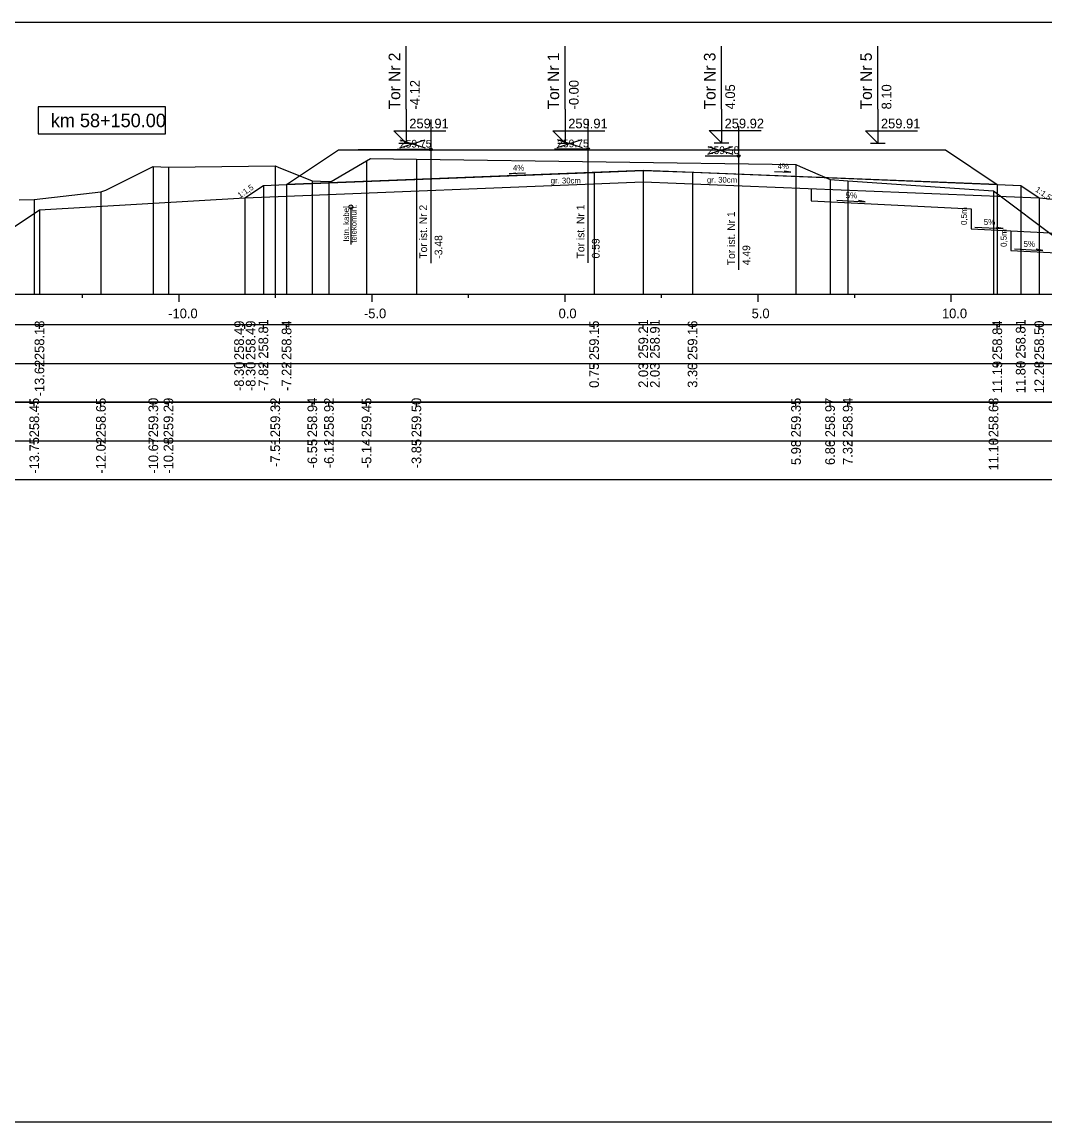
# Model space of a CAD drawing. Extents: x 6516023 to 6560129, y 5513077 to 5529206.
# Drawn here: x 6516471.39 to 6516497.89, y 5514518.16 to 5514546.66 of the extents above; entities that cross this region are included whole.
import ezdxf

# ---------------------------------------------------------------- set-up
doc = ezdxf.new("R2010")
doc.units = 0
for name, color, linetype in [('IR_default', 7, 'Continuous'), ('TOR_PRZEK_P-kable', 7, 'Continuous'), ('TOR_PRZEK_P-komponent', 7, 'Continuous'), ('TOR_PRZEK_P-opisy', 7, 'Continuous'), ('TOR_PRZEK_P-schodkowanie+wymiana', 7, 'Continuous'), ('TOR_PRZEK_P-tabelka istniejace', 7, 'Continuous'), ('TOR_PRZEK_P-tabelka projektowane', 7, 'Continuous'), ('TOR_PRZEK_P-teren istniejacy', 7, 'Continuous'), ('TOR_PRZEK_P-tory istniejace', 7, 'Continuous'), ('TOR_PRZEK_P-tory projektowane', 7, 'Continuous'), ('TOR_PRZEK_P-uklad odniesienia', 7, 'Continuous'), ('TOR_PRZEK_P-warstwa ochronna I', 7, 'Continuous'), ('TOR_PRZEK_P-warstwa ochronna II', 7, 'Continuous'), ('TOR_PS_T-skarpy projektowane', 7, 'Continuous'), ('TOR_RAMKI-ramka+tabelka 1', 7, 'Continuous')]:
    doc.layers.add(name, color=color, linetype=linetype)

msp = doc.modelspace()

# ---------------------------------------------------------------- linework, layer by layer
at = {"layer": 'IR_default'}
msp.add_lwpolyline([(6516469.851, 5514540.456), (6516471.846, 5514541.786), (6516471.851, 5514541.786), (6516477.167, 5514542.099), (6516477.167, 5514542.099), (6516477.646, 5514542.418), (6516477.646, 5514542.418), (6516478.248, 5514542.442), (6516478.248, 5514542.443), (6516479.596, 5514543.341), (6516479.596, 5514543.341), (6516480.102, 5514543.341), (6516480.102, 5514543.341), (6516481.346, 5514543.341), (6516481.347, 5514543.341), (6516483.096, 5514543.341), (6516483.412, 5514543.341), (6516483.714, 5514543.341), (6516485.464, 5514543.341), (6516485.465, 5514543.341), (6516487.214, 5514543.341), (6516487.215, 5514543.341), (6516487.764, 5514543.342), (6516487.765, 5514543.342), (6516489.514, 5514543.342), (6516489.515, 5514543.342), (6516491.264, 5514543.342), (6516491.265, 5514543.342), (6516491.814, 5514543.341), (6516491.817, 5514543.341), (6516495.314, 5514543.341), (6516495.316, 5514543.34), (6516496.658, 5514542.445), (6516496.659, 5514542.445), (6516497.264, 5514542.421), (6516497.265, 5514542.42), (6516497.743, 5514542.102), (6516497.745, 5514542.101), (6516499.564, 5514541.929)], dxfattribs=at)
at = {"layer": 'TOR_PRZEK_P-kable'}
msp.add_line((6516479.911, 5514541.865), (6516479.911, 5514540.891), dxfattribs=at)
msp.add_circle((6516479.911, 5514541.865), 0.05, dxfattribs=at)
at = {"layer": 'TOR_PRZEK_P-komponent'}
msp.add_lwpolyline([(6516479.596, 5514543.341), (6516481.346, 5514543.341), (6516480.102, 5514543.341), (6516483.096, 5514543.341), (6516483.713, 5514543.341), (6516485.463, 5514543.341), (6516487.213, 5514543.341), (6516487.763, 5514543.342), (6516489.513, 5514543.342), (6516491.263, 5514543.342), (6516491.813, 5514543.341), (6516495.313, 5514543.341), (6516496.657, 5514542.445), (6516487.488, 5514542.812), (6516478.248, 5514542.442)], close=True, dxfattribs=at)
at = {"layer": 'TOR_PRZEK_P-opisy'}
for points in [[(6516484.435, 5514542.739), (6516484.017, 5514542.72), (6516484.185, 5514542.749)], [(6516490.89, 5514542.782), (6516491.308, 5514542.763), (6516491.14, 5514542.791)]]:
    msp.add_lwpolyline(points, dxfattribs=at)
at = {"layer": 'TOR_PRZEK_P-schodkowanie+wymiana'}
for p, q in [((6516491.834, 5514542.338), (6516491.834, 5514542.022)), ((6516491.834, 5514542.022), (6516495.981, 5514541.815)), ((6516495.981, 5514541.815), (6516495.981, 5514541.3)), ((6516495.981, 5514541.3), (6516497.011, 5514541.248)), ((6516497.011, 5514541.248), (6516497.011, 5514540.733)), ((6516497.011, 5514541.248), (6516500.874, 5514541.055)), ((6516497.011, 5514540.733), (6516501.619, 5514540.503))]:
    msp.add_line(p, q, dxfattribs=at)
at = {"layer": 'TOR_PRZEK_P-tabelka istniejace'}
for p, q in [((6516471.713, 5514536.706), (6516471.713, 5514536.806)), ((6516473.439, 5514536.706), (6516473.439, 5514536.806)), ((6516474.796, 5514536.706), (6516474.796, 5514536.806)), ((6516475.187, 5514536.706), (6516475.187, 5514536.806)), ((6516477.955, 5514536.706), (6516477.955, 5514536.806)), ((6516478.914, 5514536.706), (6516478.914, 5514536.806)), ((6516479.346, 5514536.706), (6516479.346, 5514536.806)), ((6516480.319, 5514536.706), (6516480.319, 5514536.806)), ((6516481.61, 5514536.706), (6516481.61, 5514536.806)), ((6516491.443, 5514536.706), (6516491.443, 5514536.806)), ((6516492.326, 5514536.706), (6516492.326, 5514536.806)), ((6516492.782, 5514536.706), (6516492.782, 5514536.806)), ((6516496.56, 5514536.706), (6516496.56, 5514536.806)), ((6516446.663, 5514535.806), (6516520.463, 5514535.806)), ((6516471.713, 5514535.706), (6516471.713, 5514535.806)), ((6516473.439, 5514535.706), (6516473.439, 5514535.806)), ((6516474.796, 5514535.706), (6516474.796, 5514535.806)), ((6516475.187, 5514535.706), (6516475.187, 5514535.806)), ((6516477.955, 5514535.706), (6516477.955, 5514535.806)), ((6516478.914, 5514535.706), (6516478.914, 5514535.806)), ((6516479.346, 5514535.706), (6516479.346, 5514535.806)), ((6516480.319, 5514535.706), (6516480.319, 5514535.806)), ((6516481.61, 5514535.706), (6516481.61, 5514535.806)), ((6516491.443, 5514535.706), (6516491.443, 5514535.806)), ((6516492.326, 5514535.706), (6516492.326, 5514535.806)), ((6516492.782, 5514535.706), (6516492.782, 5514535.806)), ((6516496.56, 5514535.706), (6516496.56, 5514535.806))]:
    msp.add_line(p, q, dxfattribs=at)
for points in [[(6516481.61, 5514543.104), (6516481.61, 5514539.806), (6516481.61, 5514539.676), (6516481.61, 5514539.606)], [(6516474.796, 5514542.911), (6516474.796, 5514539.806), (6516474.796, 5514539.676), (6516474.796, 5514539.606)], [(6516475.187, 5514542.894), (6516475.187, 5514539.806), (6516475.187, 5514539.676), (6516475.187, 5514539.606)], [(6516477.955, 5514542.929), (6516477.955, 5514539.806), (6516477.955, 5514539.676), (6516477.955, 5514539.606)], [(6516480.319, 5514543.055), (6516480.319, 5514539.806), (6516480.319, 5514539.676), (6516480.319, 5514539.606)], [(6516491.443, 5514542.96), (6516491.443, 5514539.806), (6516491.443, 5514539.676), (6516491.443, 5514539.606)], [(6516478.914, 5514542.544), (6516478.914, 5514539.806), (6516478.914, 5514539.676), (6516478.914, 5514539.606)], [(6516479.346, 5514542.523), (6516479.346, 5514539.806), (6516479.346, 5514539.676), (6516479.346, 5514539.606)], [(6516492.326, 5514542.578), (6516492.326, 5514539.806), (6516492.326, 5514539.676), (6516492.326, 5514539.606)], [(6516492.782, 5514542.543), (6516492.782, 5514539.806), (6516492.782, 5514539.676), (6516492.782, 5514539.606)], [(6516473.439, 5514542.253), (6516473.439, 5514539.806), (6516473.439, 5514539.676), (6516473.439, 5514539.606)], [(6516496.56, 5514542.286), (6516496.56, 5514539.806), (6516496.56, 5514539.676), (6516496.56, 5514539.606)], [(6516471.713, 5514542.056), (6516471.713, 5514539.806), (6516471.713, 5514539.676), (6516471.713, 5514539.606)]]:
    msp.add_lwpolyline(points, dxfattribs=at)
msp.add_lwpolyline([(6516446.663, 5514536.806), (6516446.663, 5514534.806), (6516520.463, 5514534.806), (6516520.463, 5514536.806)], close=True, dxfattribs=at)
at = {"layer": 'TOR_PRZEK_P-tabelka projektowane'}
for p, q in [((6516471.846, 5514538.706), (6516471.846, 5514538.806)), ((6516477.167, 5514538.706), (6516477.167, 5514538.806)), ((6516477.646, 5514538.706), (6516477.646, 5514538.806)), ((6516478.248, 5514538.706), (6516478.248, 5514538.806)), ((6516486.213, 5514538.706), (6516486.213, 5514538.806)), ((6516487.488, 5514538.706), (6516487.488, 5514538.806)), ((6516488.763, 5514538.706), (6516488.763, 5514538.806)), ((6516496.657, 5514538.706), (6516496.657, 5514538.806)), ((6516497.263, 5514538.706), (6516497.263, 5514538.806)), ((6516497.743, 5514538.706), (6516497.743, 5514538.806)), ((6516497.743, 5514538.706), (6516497.743, 5514538.806)), ((6516446.663, 5514537.806), (6516520.463, 5514537.806)), ((6516471.846, 5514537.706), (6516471.846, 5514537.806)), ((6516477.167, 5514537.706), (6516477.167, 5514537.806)), ((6516477.646, 5514537.706), (6516477.646, 5514537.806)), ((6516478.248, 5514537.706), (6516478.248, 5514537.806)), ((6516486.213, 5514537.706), (6516486.213, 5514537.806)), ((6516487.488, 5514537.706), (6516487.488, 5514537.806)), ((6516488.763, 5514537.706), (6516488.763, 5514537.806)), ((6516496.657, 5514537.706), (6516496.657, 5514537.806)), ((6516497.263, 5514537.706), (6516497.263, 5514537.806)), ((6516497.743, 5514537.706), (6516497.743, 5514537.806)), ((6516497.743, 5514537.706), (6516497.743, 5514537.806))]:
    msp.add_line(p, q, dxfattribs=at)
for points in [[(6516487.488, 5514542.812), (6516487.488, 5514539.806), (6516487.488, 5514539.676), (6516487.488, 5514539.606)], [(6516486.213, 5514542.761), (6516486.213, 5514539.806), (6516486.213, 5514539.676), (6516486.213, 5514539.606)], [(6516488.763, 5514542.762), (6516488.763, 5514539.806), (6516488.763, 5514539.676), (6516488.763, 5514539.606)], [(6516477.646, 5514542.418), (6516477.646, 5514539.806), (6516477.646, 5514539.676), (6516477.646, 5514539.606)], [(6516478.248, 5514542.442), (6516478.248, 5514539.806), (6516478.248, 5514539.676), (6516478.248, 5514539.606)], [(6516487.488, 5514542.512), (6516487.488, 5514539.806), (6516487.488, 5514539.676), (6516487.488, 5514539.606)], [(6516496.657, 5514542.445), (6516496.657, 5514539.806), (6516496.657, 5514539.676), (6516496.657, 5514539.606)], [(6516497.263, 5514542.421), (6516497.263, 5514539.806), (6516497.263, 5514539.676), (6516497.263, 5514539.606)], [(6516477.167, 5514542.099), (6516477.167, 5514539.806), (6516477.167, 5514539.676), (6516477.167, 5514539.606)], [(6516497.743, 5514542.102), (6516497.743, 5514539.806), (6516497.743, 5514539.676), (6516497.743, 5514539.606)], [(6516497.743, 5514542.102), (6516497.743, 5514539.806), (6516497.743, 5514539.676), (6516497.743, 5514539.606)], [(6516471.846, 5514541.786), (6516471.846, 5514539.806), (6516471.846, 5514539.676), (6516471.846, 5514539.606)]]:
    msp.add_lwpolyline(points, dxfattribs=at)
msp.add_lwpolyline([(6516446.663, 5514538.806), (6516446.663, 5514536.806), (6516520.463, 5514536.806), (6516520.463, 5514538.806)], close=True, dxfattribs=at)
at = {"layer": 'TOR_PRZEK_P-teren istniejacy'}
msp.add_lwpolyline([(6516471.318, 5514542.046), (6516471.713, 5514542.056), (6516473.439, 5514542.253), (6516473.566, 5514542.298), (6516474.796, 5514542.911), (6516475.187, 5514542.894), (6516477.955, 5514542.929), (6516478.033, 5514542.897), (6516478.914, 5514542.544), (6516479.346, 5514542.523), (6516479.405, 5514542.52), (6516480.319, 5514543.055), (6516480.425, 5514543.12), (6516481.61, 5514543.104), (6516491.443, 5514542.96), (6516491.548, 5514542.915), (6516492.326, 5514542.578), (6516492.782, 5514542.543), (6516496.56, 5514542.286), (6516498.259, 5514541)], dxfattribs=at)
at = {"layer": 'TOR_PRZEK_P-tory istniejace'}
for p, q in [((6516481.982, 5514544.128), (6516481.982, 5514540.408)), ((6516486.055, 5514544.135), (6516486.055, 5514540.415)), ((6516489.957, 5514543.96), (6516489.957, 5514540.239)), ((6516481.182, 5514543.4), (6516481.834, 5514543.603)), ((6516481.182, 5514543.603), (6516481.834, 5514543.4)), ((6516485.256, 5514543.407), (6516485.908, 5514543.61)), ((6516485.256, 5514543.61), (6516485.908, 5514543.407)), ((6516489.158, 5514543.231), (6516489.809, 5514543.434)), ((6516489.158, 5514543.434), (6516489.809, 5514543.231)), ((6516481.982, 5514543.353), (6516481.116, 5514543.353)), ((6516486.056, 5514543.36), (6516485.19, 5514543.36)), ((6516489.958, 5514543.184), (6516489.092, 5514543.184))]:
    msp.add_line(p, q, dxfattribs=at)
for centre in [(6516481.982, 5514543.353), (6516486.056, 5514543.36), (6516489.958, 5514543.184)]:
    msp.add_circle(centre, 0.035, dxfattribs=at)
at = {"layer": 'TOR_PRZEK_P-tory projektowane'}
for p, q in [((6516481.346, 5514544.398), (6516481.346, 5514546.031)), ((6516485.463, 5514544.398), (6516485.463, 5514546.031)), ((6516489.513, 5514544.399), (6516489.513, 5514546.031)), ((6516493.563, 5514544.398), (6516493.563, 5514546.031)), ((6516481.346, 5514544.398), (6516481.346, 5514543.521)), ((6516485.463, 5514544.398), (6516485.463, 5514543.521)), ((6516489.513, 5514544.399), (6516489.513, 5514543.522)), ((6516493.563, 5514544.398), (6516493.563, 5514543.521)), ((6516481.346, 5514543.521), (6516481.027, 5514543.84)), ((6516481.027, 5514543.84), (6516482.371, 5514543.84)), ((6516485.463, 5514543.521), (6516485.144, 5514543.84)), ((6516485.144, 5514543.84), (6516486.488, 5514543.84)), ((6516489.513, 5514543.522), (6516489.194, 5514543.841)), ((6516489.194, 5514543.841), (6516490.538, 5514543.841)), ((6516493.563, 5514543.521), (6516493.244, 5514543.84)), ((6516493.244, 5514543.84), (6516494.588, 5514543.84)), ((6516481.154, 5514543.521), (6516481.537, 5514543.521)), ((6516485.271, 5514543.521), (6516485.655, 5514543.521)), ((6516489.321, 5514543.522), (6516489.705, 5514543.522)), ((6516493.371, 5514543.521), (6516493.755, 5514543.521))]:
    msp.add_line(p, q, dxfattribs=at)
at = {"layer": 'TOR_PRZEK_P-uklad odniesienia'}
for p, q in [((6516450.463, 5514539.606), (6516520.463, 5514539.606)), ((6516472.963, 5514539.506), (6516472.963, 5514539.606)), ((6516475.463, 5514539.406), (6516475.463, 5514539.606)), ((6516477.963, 5514539.506), (6516477.963, 5514539.606)), ((6516480.463, 5514539.406), (6516480.463, 5514539.606)), ((6516482.963, 5514539.506), (6516482.963, 5514539.606)), ((6516485.463, 5514539.406), (6516485.463, 5514539.606)), ((6516487.963, 5514539.506), (6516487.963, 5514539.606)), ((6516490.463, 5514539.406), (6516490.463, 5514539.606)), ((6516492.963, 5514539.506), (6516492.963, 5514539.606)), ((6516495.463, 5514539.406), (6516495.463, 5514539.606))]:
    msp.add_line(p, q, dxfattribs=at)
msp.add_lwpolyline([(6516475.113, 5514544.456), (6516471.813, 5514544.456), (6516471.813, 5514543.756), (6516475.113, 5514543.756)], close=True, dxfattribs=at)
at = {"layer": 'TOR_PRZEK_P-warstwa ochronna I'}
msp.add_lwpolyline([(6516477.167, 5514542.099), (6516487.488, 5514542.512), (6516497.743, 5514542.102)], dxfattribs=at)
at = {"layer": 'TOR_PRZEK_P-warstwa ochronna II'}
msp.add_lwpolyline([(6516466.669, 5514541.495), (6516468.693, 5514540.184), (6516469.443, 5514540.184), (6516469.848, 5514540.454), (6516471.846, 5514541.786), (6516477.167, 5514542.099), (6516477.646, 5514542.418), (6516478.248, 5514542.442), (6516486.213, 5514542.761), (6516487.488, 5514542.812), (6516488.763, 5514542.762), (6516496.657, 5514542.445), (6516497.263, 5514542.421), (6516497.743, 5514542.102), (6516499.563, 5514541.929), (6516501.139, 5514540.878), (6516501.619, 5514540.558), (6516502.019, 5514540.558), (6516503.406, 5514541.483)], dxfattribs=at)
at = {"layer": 'TOR_PS_T-skarpy projektowane'}
for points in [[(6516492.497, 5514542.038), (6516493.232, 5514541.998), (6516493.059, 5514542.029)], [(6516496.074, 5514541.344), (6516496.81, 5514541.304), (6516496.637, 5514541.335)], [(6516497.104, 5514540.778), (6516497.84, 5514540.738), (6516497.667, 5514540.769)]]:
    msp.add_lwpolyline(points, dxfattribs=at)
at = {"layer": 'TOR_RAMKI-ramka+tabelka 1'}
msp.add_lwpolyline([(6516362.013, 5514546.656), (6516609.513, 5514546.656), (6516609.513, 5514518.156), (6516362.013, 5514518.156)], close=True, dxfattribs=at)

# ---------------------------------------------------------------- texts
at = {"layer": 'TOR_PRZEK_P-kable'}
for s, height, p in [('Istn. kabel', 0.14999, (6516479.866, 5514540.967)), ('telekomun.', 0.15, (6516480.06, 5514540.939))]:
    msp.add_text(s, height=height, rotation=90.0511, dxfattribs=at).set_placement(p)
at = {"layer": 'TOR_PRZEK_P-opisy'}
for s, rotation, p in [('4%', 0.1515, (6516484.112, 5514542.805)), ('4%', 359.8485, (6516490.969, 5514542.848)), ('1:1,5', 34.0701, (6516477.041, 5514542.085)), ('1:1,5', 325.9299, (6516497.628, 5514542.278))]:
    msp.add_text(s, height=0.15, rotation=rotation, dxfattribs=at).set_placement(p)
at = {"layer": 'TOR_PRZEK_P-schodkowanie+wymiana'}
for p in [(6516495.87, 5514541.396), (6516496.9, 5514540.829)]:
    msp.add_text('0,5m', height=0.1545, rotation=90, dxfattribs=at).set_placement(p)
at = {"layer": 'TOR_PRZEK_P-tabelka istniejace'}
for s, p in [('258.45', (6516471.838, 5514535.897)), ('258.65', (6516473.564, 5514535.897)), ('259.30', (6516474.921, 5514535.898)), ('259.29', (6516475.312, 5514535.898)), ('259.32', (6516478.08, 5514535.9)), ('258.94', (6516479.039, 5514535.899)), ('258.92', (6516479.471, 5514535.9)), ('259.45', (6516480.444, 5514535.897)), ('259.50', (6516481.735, 5514535.898)), ('259.35', (6516491.568, 5514535.897)), ('258.97', (6516492.451, 5514535.898)), ('258.94', (6516492.907, 5514535.899)), ('258.68', (6516496.685, 5514535.898)), ('-13.75', (6516471.838, 5514534.953)), ('-12.02', (6516473.564, 5514534.956)), ('-10.67', (6516474.921, 5514534.955)), ('-10.28', (6516475.312, 5514534.954)), ('-7.51', (6516478.08, 5514535.129)), ('-6.55', (6516479.039, 5514535.093)), ('-6.12', (6516479.471, 5514535.096)), ('-5.14', (6516480.444, 5514535.095)), ('-3.85', (6516481.735, 5514535.093)), ('5.98', (6516491.568, 5514535.177)), ('6.86', (6516492.451, 5514535.177)), ('7.32', (6516492.907, 5514535.18)), ('11.10', (6516496.685, 5514535.038))]:
    msp.add_text(s, height=0.25, rotation=90, dxfattribs=at).set_placement(p)
at = {"layer": 'TOR_PRZEK_P-tabelka projektowane'}
for s, p in [('258.18', (6516471.971, 5514537.898)), ('258.49', (6516477.142, 5514537.898)), ('258.49', (6516477.442, 5514537.898)), ('258.81', (6516477.771, 5514537.933)), ('258.84', (6516478.373, 5514537.899)), ('259.15', (6516486.338, 5514537.897)), ('259.21', (6516487.613, 5514537.933)), ('258.91', (6516487.913, 5514537.933)), ('259.16', (6516488.888, 5514537.898)), ('258.84', (6516496.782, 5514537.899)), ('258.81', (6516497.388, 5514537.933)), ('258.50', (6516497.868, 5514537.898)), ('-13.62', (6516471.971, 5514536.956)), ('-8.30', (6516477.142, 5514537.094)), ('-8.30', (6516477.442, 5514537.094)), ('-7.82', (6516477.771, 5514537.096)), ('-7.22', (6516478.373, 5514537.096)), ('0.75', (6516486.338, 5514537.177)), ('2.03', (6516487.613, 5514537.178)), ('2.03', (6516487.913, 5514537.178)), ('3.30', (6516488.888, 5514537.178)), ('11.19', (6516496.782, 5514537.038)), ('11.80', (6516497.388, 5514537.038)), ('12.28', (6516497.868, 5514537.038))]:
    msp.add_text(s, height=0.25, rotation=90, dxfattribs=at).set_placement(p)
at = {"layer": 'TOR_PRZEK_P-tory istniejace'}
for s, p in [('259.75', (6516481.182, 5514543.403)), ('259.75', (6516485.256, 5514543.41)), ('259.58', (6516489.158, 5514543.234))]:
    msp.add_text(s, height=0.2, dxfattribs=at).set_placement(p)
for s, rotation, p in [('Tor ist. Nr 2', 90.0511, (6516481.888, 5514540.523)), ('Tor ist. Nr 1', 90.0511, (6516485.962, 5514540.53)), ('Tor ist. Nr 1', 90.0511, (6516489.864, 5514540.354)), ('-3.48', 90, (6516482.282, 5514540.523)), ('0.59', 90, (6516486.356, 5514540.53)), ('4.49', 90, (6516490.258, 5514540.354))]:
    msp.add_text(s, height=0.2, rotation=rotation, dxfattribs=at).set_placement(p)
at = {"layer": 'TOR_PRZEK_P-tory projektowane'}
for s, height, p in [('Tor Nr 2', 0.3, (6516481.191, 5514544.392)), ('Tor Nr 1', 0.3, (6516485.308, 5514544.392)), ('Tor Nr 3', 0.3, (6516489.358, 5514544.393)), ('Tor Nr 5', 0.3, (6516493.408, 5514544.392)), ('-4.12', 0.25, (6516481.696, 5514544.391)), ('-0.00', 0.25, (6516485.813, 5514544.391)), ('4.05', 0.25, (6516489.863, 5514544.392)), ('8.10', 0.25, (6516493.913, 5514544.391))]:
    msp.add_text(s, height=height, rotation=90, dxfattribs=at).set_placement(p)
for s, p in [('259.91', (6516481.426, 5514543.901)), ('259.91', (6516485.543, 5514543.901)), ('259.92', (6516489.593, 5514543.902)), ('259.91', (6516493.643, 5514543.901))]:
    msp.add_text(s, height=0.25, dxfattribs=at).set_placement(p)
at = {"layer": 'TOR_PRZEK_P-uklad odniesienia'}
for s, height, p in [('km 58+150.00', 0.35, (6516472.141, 5514543.931)), ('-10.0', 0.25, (6516475.182, 5514538.981)), ('-5.0', 0.25, (6516480.252, 5514538.981)), ('0.0', 0.25, (6516485.294, 5514538.981)), ('5.0', 0.25, (6516490.294, 5514538.981)), ('10.0', 0.25, (6516495.224, 5514538.981))]:
    msp.add_text(s, height=height, dxfattribs=at).set_placement(p)
at = {"layer": 'TOR_PRZEK_P-warstwa ochronna I'}
for p in [(6516485.09, 5514542.473), (6516489.137, 5514542.493)]:
    msp.add_text('gr. 30cm', height=0.15, dxfattribs=at).set_placement(p)
at = {"layer": 'TOR_PS_T-skarpy projektowane'}
for p in [(6516492.729, 5514542.089), (6516496.307, 5514541.396), (6516497.337, 5514540.829)]:
    msp.add_text('5%', height=0.1545, dxfattribs=at).set_placement(p)

doc.saveas('drawing.dxf')
